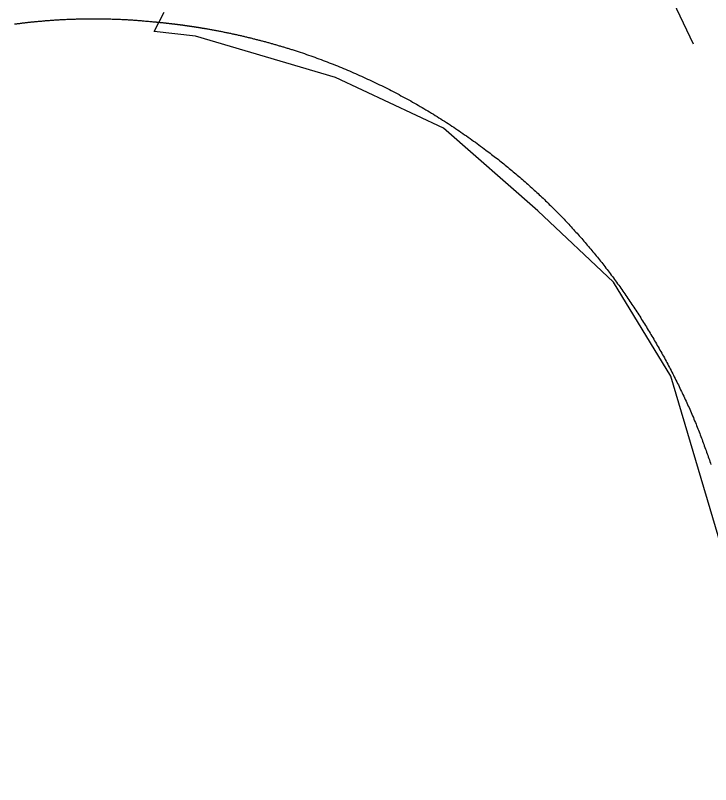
# Model space of a CAD drawing. Extents: x 1364363 to 1407445, y 538563 to 573342.
# Drawn here: x 1374945 to 1376165, y 560433 to 561783 of the extents above; entities that cross this region are included whole.
import ezdxf

# ---------------------------------------------------------------- set-up
doc = ezdxf.new("R2010")
doc.units = 0
for name, color, linetype in [('Exist Boundary Political City Limit New', 7, 'Continuous'), ('Exist Railroad Mainline', 7, 'Continuous'), ('Exist Road Secondary Type 51 Attributed', 7, 'Continuous')]:
    doc.layers.add(name, color=color, linetype=linetype)

msp = doc.modelspace()

# ---------------------------------------------------------------- linework, layer by layer
at = {"layer": 'Exist Boundary Political City Limit New'}
msp.add_lwpolyline([(1376374.4, 560270.1), (1376256.2, 560605.1), (1376095, 561149.6), (1375994.4, 561314.9), (1375861.4, 561440), (1375696.1, 561585.2), (1375506.8, 561673.9), (1375261, 561746.6), (1375188.5, 561754.6), (1375206.1, 561788.9)], dxfattribs=at)
at = {"layer": 'Exist Railroad Mainline'}
for points in [[(1374999.3, 561773.9), (1375001.2, 561774), (1375003.1, 561774.2), (1375005, 561774.3), (1375006.9, 561774.4), (1375008.7, 561774.6), (1375010.6, 561774.7), (1375012.5, 561774.9), (1375014.4, 561775), (1375016.2, 561775.1), (1375018.2, 561775.2), (1375020.1, 561775.4), (1375022, 561775.5), (1375023.9, 561775.6), (1375025.8, 561775.7), (1375027.6, 561775.8), (1375029.5, 561775.9), (1375031.4, 561776), (1375033.2, 561776.1), (1375035.1, 561776.2), (1375037.1, 561776.3), (1375039, 561776.3), (1375040.9, 561776.4), (1375042.8, 561776.5), (1375044.6, 561776.6), (1375046.5, 561776.6), (1375048.4, 561776.7), (1375050.3, 561776.7), (1375052.2, 561776.8), (1375054.2, 561776.9), (1375056, 561776.9), (1375057.8, 561776.9), (1375059.8, 561777), (1375061.6, 561777), (1375063.5, 561777), (1375065.3, 561777.1), (1375067.4, 561777.1), (1375069.2, 561777.2), (1375071.2, 561777.2), (1375073, 561777.2), (1375074.9, 561777.2), (1375076.7, 561777.2), (1375078.7, 561777.2), (1375080.6, 561777.2), (1375082.4, 561777.2), (1375084.4, 561777.2), (1375086.2, 561777.2), (1375088.1, 561777.2), (1375090, 561777.2), (1375091.9, 561777.2), (1375093.7, 561777.2), (1375095.8, 561777.2), (1375097.6, 561777.1), (1375099.5, 561777.1), (1375101.4, 561777), (1375103.3, 561777), (1375105.1, 561777), (1375107, 561776.9), (1375109, 561776.9), (1375110.8, 561776.9), (1375112.8, 561776.8), (1375114.6, 561776.7), (1375116.5, 561776.7), (1375118.3, 561776.6), (1375120.3, 561776.6), (1375122.1, 561776.5), (1375124.1, 561776.4), (1375126, 561776.3), (1375127.9, 561776.3), (1375129.7, 561776.2), (1375131.7, 561776.1), (1375133.5, 561776), (1375135.4, 561775.9), (1375137.3, 561775.8), (1375139.1, 561775.7), (1375141.1, 561775.6), (1375143, 561775.5), (1375144.9, 561775.4), (1375146.7, 561775.2), (1375148.6, 561775.1), (1375150.5, 561775), (1375152.4, 561774.9), (1375154.2, 561774.7), (1375156.2, 561774.6), (1375158.1, 561774.4), (1375160, 561774.3), (1375161.9, 561774.2), (1375163.8, 561774), (1375165.6, 561773.9), (1375167.5, 561773.7), (1375169.4, 561773.6), (1375171.2, 561773.3), (1375173.1, 561773.2), (1375175, 561773), (1375176.9, 561772.9), (1375178.7, 561772.7), (1375180.7, 561772.5), (1375182.6, 561772.3), (1375184.5, 561772.1), (1375186.4, 561771.9)], [(1374943.8, 561768.1), (1374945.2, 561768.2), (1374946.4, 561768.4), (1374947.6, 561768.5), (1374948.9, 561768.7), (1374950.1, 561768.8), (1374951.4, 561769), (1374952.7, 561769.1), (1374953.9, 561769.3), (1374955.1, 561769.5), (1374956.3, 561769.6), (1374957.7, 561769.8), (1374959, 561769.9), (1374960.2, 561770.1), (1374961.5, 561770.2), (1374962.8, 561770.3), (1374964, 561770.4), (1374965.3, 561770.6), (1374966.5, 561770.7), (1374967.7, 561770.9), (1374969, 561771), (1374970.3, 561771.1), (1374971.5, 561771.3), (1374972.7, 561771.5), (1374974, 561771.6), (1374975.4, 561771.7), (1374976.6, 561771.8), (1374977.9, 561771.9), (1374979.1, 561772.1), (1374980.3, 561772.2), (1374981.7, 561772.3), (1374982.9, 561772.4), (1374984.1, 561772.6), (1374985.4, 561772.7), (1374986.6, 561772.7), (1374988, 561772.9), (1374989.3, 561773), (1374990.5, 561773.1), (1374991.7, 561773.2), (1374993, 561773.3), (1374994.3, 561773.5), (1374995.5, 561773.6), (1374996.7, 561773.7), (1374998, 561773.8), (1374999.3, 561773.9)], [(1375186.4, 561771.9), (1375186.9, 561771.9), (1375187.5, 561771.9), (1375188.2, 561771.8), (1375188.8, 561771.8), (1375189.3, 561771.7), (1375189.9, 561771.6), (1375190.5, 561771.6), (1375191, 561771.6), (1375191.6, 561771.5), (1375192.3, 561771.5), (1375192.8, 561771.4), (1375193.4, 561771.3), (1375194, 561771.2), (1375194.6, 561771.2), (1375195.1, 561771.1), (1375195.7, 561771), (1375196.4, 561771), (1375196.9, 561771), (1375197.5, 561770.9), (1375198.1, 561770.9), (1375198.7, 561770.8), (1375199.2, 561770.7), (1375199.8, 561770.7), (1375200.5, 561770.6), (1375201, 561770.6), (1375201.6, 561770.5), (1375202.2, 561770.4), (1375202.9, 561770.4), (1375203.3, 561770.3), (1375204, 561770.3), (1375204.7, 561770.2), (1375205.2, 561770.1), (1375205.8, 561770.1), (1375206.4, 561770), (1375206.9, 561769.9), (1375207.5, 561769.9), (1375208.1, 561769.8), (1375208.8, 561769.8), (1375209.3, 561769.7), (1375209.9, 561769.6), (1375210.5, 561769.6), (1375211, 561769.5), (1375211.6, 561769.5), (1375212.2, 561769.4), (1375212.8, 561769.3), (1375213.4, 561769.2), (1375214, 561769.2), (1375214.6, 561769.1), (1375215.1, 561769), (1375215.7, 561769), (1375216.3, 561768.9), (1375216.9, 561768.8), (1375217.5, 561768.7), (1375218.1, 561768.7), (1375218.6, 561768.6), (1375219.2, 561768.6), (1375219.8, 561768.5), (1375220.4, 561768.4), (1375221, 561768.4), (1375221.6, 561768.3), (1375222.3, 561768.2), (1375222.7, 561768.1), (1375223.4, 561768.1), (1375224, 561768), (1375224.6, 561767.9), (1375225.2, 561767.9), (1375225.8, 561767.8), (1375226.4, 561767.7), (1375226.9, 561767.6), (1375227.5, 561767.6), (1375228.1, 561767.5), (1375228.7, 561767.5), (1375229.3, 561767.3), (1375229.9, 561767.2), (1375230.4, 561767.2), (1375231, 561767.1), (1375231.6, 561767), (1375232.1, 561766.9), (1375232.8, 561766.9), (1375233.4, 561766.8), (1375234, 561766.7), (1375234.5, 561766.6), (1375235.1, 561766.6), (1375235.7, 561766.5), (1375236.2, 561766.4), (1375236.9, 561766.3), (1375237.5, 561766.3), (1375238, 561766.2), (1375238.6, 561766.1), (1375239.2, 561766), (1375239.7, 561765.9), (1375240.3, 561765.9), (1375241, 561765.8), (1375241.5, 561765.7), (1375242.1, 561765.6), (1375242.8, 561765.6), (1375243.4, 561765.5), (1375243.8, 561765.4), (1375244.5, 561765.3)], [(1375244.5, 561765.3), (1375244.9, 561765.3), (1375245.3, 561765.2), (1375245.5, 561765.1), (1375245.9, 561765.1), (1375246.3, 561765), (1375246.6, 561765), (1375247, 561764.9), (1375247.4, 561764.9), (1375247.6, 561764.9), (1375248, 561764.8), (1375248.3, 561764.7), (1375248.7, 561764.7), (1375249.2, 561764.6), (1375249.5, 561764.6), (1375249.8, 561764.6), (1375250.1, 561764.5), (1375250.5, 561764.4), (1375250.9, 561764.4), (1375251.2, 561764.3), (1375251.6, 561764.2), (1375251.9, 561764.2), (1375252.2, 561764.2), (1375252.6, 561764.1), (1375252.9, 561764.1), (1375253.4, 561764), (1375253.8, 561763.9), (1375254, 561763.9), (1375254.4, 561763.9), (1375254.8, 561763.8), (1375255.1, 561763.8), (1375255.5, 561763.7), (1375255.9, 561763.6), (1375256.2, 561763.6), (1375256.5, 561763.6), (1375256.8, 561763.5), (1375257.3, 561763.5), (1375257.7, 561763.4), (1375258, 561763.3), (1375258.3, 561763.3), (1375258.6, 561763.2), (1375259, 561763.2), (1375259.4, 561763.1), (1375259.7, 561763), (1375260.1, 561763), (1375260.3, 561762.9), (1375260.7, 561762.9), (1375261.2, 561762.8), (1375261.5, 561762.7), (1375261.9, 561762.7), (1375262.3, 561762.7), (1375262.5, 561762.6), (1375262.9, 561762.6), (1375263.2, 561762.5), (1375263.6, 561762.4), (1375264, 561762.4), (1375264.3, 561762.3), (1375264.6, 561762.2), (1375265, 561762.2), (1375265.4, 561762.2), (1375265.8, 561762.1), (1375266.2, 561762.1), (1375266.5, 561762), (1375266.8, 561761.9), (1375267.1, 561761.9), (1375267.5, 561761.8), (1375267.9, 561761.8), (1375268.2, 561761.7), (1375268.6, 561761.6), (1375268.8, 561761.6), (1375269.3, 561761.6), (1375269.7, 561761.5), (1375270, 561761.5), (1375270.4, 561761.4), (1375270.8, 561761.3), (1375271, 561761.3), (1375271.4, 561761.2), (1375271.7, 561761.1), (1375272.1, 561761), (1375272.5, 561761), (1375272.8, 561760.9), (1375273.1, 561760.9), (1375273.5, 561760.8), (1375273.9, 561760.7), (1375274.3, 561760.7), (1375274.6, 561760.6), (1375274.9, 561760.6), (1375275.3, 561760.6), (1375275.6, 561760.5), (1375276, 561760.4), (1375276.3, 561760.4), (1375276.7, 561760.3), (1375277, 561760.2), (1375277.4, 561760.2), (1375277.8, 561760.1), (1375278.2, 561760.1), (1375278.5, 561760), (1375278.9, 561759.9), (1375279.1, 561759.9), (1375279.5, 561759.8)], [(1375279.5, 561759.8), (1375281.1, 561759.6), (1375282.8, 561759.3), (1375284.2, 561759), (1375285.9, 561758.7), (1375287.5, 561758.4), (1375289, 561758.1), (1375290.6, 561757.8), (1375292.1, 561757.6), (1375293.8, 561757.3), (1375295.4, 561756.9), (1375296.8, 561756.7), (1375298.5, 561756.4), (1375300.1, 561756.1), (1375301.6, 561755.8), (1375303.3, 561755.5), (1375304.8, 561755.1), (1375306.4, 561754.8), (1375308, 561754.5), (1375309.5, 561754.2), (1375311.1, 561753.9), (1375312.7, 561753.6), (1375314.3, 561753.3), (1375315.9, 561752.9), (1375317.3, 561752.6), (1375319, 561752.3), (1375320.5, 561751.9), (1375322.2, 561751.6), (1375323.8, 561751.3), (1375325.2, 561750.9), (1375326.9, 561750.6), (1375328.4, 561750.2), (1375330, 561749.9), (1375331.5, 561749.6), (1375333.1, 561749.3), (1375334.8, 561748.9), (1375336.2, 561748.5), (1375337.8, 561748.2), (1375339.4, 561747.8), (1375341, 561747.5), (1375342.5, 561747.1), (1375344.1, 561746.7), (1375345.6, 561746.4), (1375347.3, 561746), (1375348.7, 561745.6), (1375350.3, 561745.3), (1375351.9, 561744.9), (1375353.5, 561744.5), (1375355, 561744.1), (1375356.6, 561743.8), (1375358.1, 561743.4), (1375359.8, 561743), (1375361.2, 561742.5), (1375362.9, 561742.2), (1375364.4, 561741.8), (1375366, 561741.4), (1375367.5, 561741), (1375369.1, 561740.6), (1375370.6, 561740.2), (1375372.1, 561739.8), (1375373.7, 561739.4), (1375375.3, 561739), (1375376.9, 561738.6), (1375378.3, 561738.2), (1375380, 561737.8), (1375381.5, 561737.4), (1375383, 561737), (1375384.6, 561736.5), (1375386.1, 561736.1), (1375387.8, 561735.7), (1375389.2, 561735.3), (1375390.7, 561734.8), (1375392.4, 561734.4), (1375393.9, 561733.9), (1375395.5, 561733.5), (1375397, 561733.1), (1375398.5, 561732.6), (1375400.1, 561732.2), (1375401.6, 561731.8), (1375403.2, 561731.3), (1375404.8, 561730.9), (1375406.2, 561730.4), (1375407.8, 561729.9), (1375409.4, 561729.5), (1375410.8, 561729.1), (1375412.4, 561728.5), (1375414, 561728.1), (1375415.5, 561727.6), (1375417, 561727.2), (1375418.6, 561726.7), (1375420.2, 561726.2), (1375421.6, 561725.7), (1375423.1, 561725.3), (1375424.8, 561724.8), (1375426.2, 561724.3), (1375427.8, 561723.9), (1375429.4, 561723.4), (1375430.8, 561722.9), (1375432.4, 561722.4), (1375433.9, 561721.9)], [(1375433.9, 561721.9), (1375437.6, 561720.8), (1375441.3, 561719.5), (1375444.9, 561718.3), (1375448.5, 561717.1), (1375452.3, 561715.9), (1375455.8, 561714.6), (1375459.5, 561713.3), (1375463.1, 561712), (1375466.7, 561710.8), (1375470.4, 561709.5), (1375474, 561708.2), (1375477.6, 561706.8), (1375481.3, 561705.5), (1375484.9, 561704.1), (1375488.3, 561702.8), (1375492, 561701.4), (1375495.6, 561700), (1375499.2, 561698.6), (1375502.7, 561697.3), (1375506.4, 561695.8), (1375510, 561694.4), (1375513.5, 561692.9), (1375517.2, 561691.4), (1375520.6, 561690), (1375524.2, 561688.5), (1375527.7, 561687), (1375531.2, 561685.5), (1375534.9, 561684), (1375538.4, 561682.5), (1375541.9, 561680.9), (1375545.4, 561679.4), (1375549, 561677.8), (1375552.5, 561676.2), (1375556, 561674.6), (1375559.5, 561673), (1375563, 561671.4), (1375566.5, 561669.7), (1375570, 561668.1), (1375573.3, 561666.5), (1375576.8, 561664.8), (1375580.4, 561663.1), (1375583.9, 561661.4), (1375587.3, 561659.8), (1375590.8, 561658.1), (1375594.3, 561656.3), (1375597.6, 561654.6), (1375601.1, 561652.9), (1375604.5, 561651.1), (1375607.9, 561649.3), (1375611.4, 561647.6), (1375614.8, 561645.8), (1375618.1, 561644), (1375621.5, 561642.1), (1375624.9, 561640.3), (1375628.4, 561638.5), (1375631.8, 561636.6), (1375635.2, 561634.7), (1375638.6, 561632.9), (1375641.7, 561631), (1375645.1, 561629.1), (1375648.5, 561627.2), (1375651.9, 561625.3), (1375655.2, 561623.4), (1375658.5, 561621.5), (1375661.8, 561619.5), (1375665.1, 561617.5), (1375668.5, 561615.6), (1375671.8, 561613.6), (1375675, 561611.6), (1375678.3, 561609.6), (1375681.6, 561607.5), (1375684.9, 561605.5), (1375688.2, 561603.4), (1375691.4, 561601.4), (1375694.6, 561599.3), (1375697.9, 561597.3), (1375701.1, 561595.2), (1375704.4, 561593.1), (1375707.7, 561591), (1375710.8, 561588.9), (1375714, 561586.7), (1375717.3, 561584.5), (1375720.4, 561582.4), (1375723.6, 561580.2), (1375726.7, 561578), (1375730, 561575.9), (1375733.1, 561573.7), (1375736.3, 561571.5), (1375739.5, 561569.3), (1375742.6, 561567.1), (1375745.8, 561564.8), (1375748.9, 561562.6), (1375752, 561560.3), (1375755.1, 561558), (1375758.1, 561555.7), (1375761.3, 561553.5), (1375764.3, 561551.2), (1375767.5, 561548.9), (1375770.5, 561546.6)], [(1375770.5, 561546.6), (1375773, 561544.7), (1375775.4, 561542.9), (1375777.9, 561541.1), (1375780.2, 561539.2), (1375782.7, 561537.3), (1375785.2, 561535.5), (1375787.5, 561533.6), (1375790, 561531.7), (1375792.3, 561529.9), (1375794.8, 561528), (1375797.2, 561526.1), (1375799.5, 561524.2), (1375801.9, 561522.3), (1375804.2, 561520.4), (1375806.6, 561518.4), (1375809.1, 561516.5), (1375811.4, 561514.6), (1375813.8, 561512.6), (1375816.1, 561510.7), (1375818.5, 561508.7), (1375820.7, 561506.7), (1375823.1, 561504.8), (1375825.5, 561502.8), (1375827.7, 561500.8), (1375830.2, 561498.9), (1375832.3, 561496.9), (1375834.8, 561494.9), (1375837, 561492.9), (1375839.3, 561490.8), (1375841.7, 561488.8), (1375843.9, 561486.8), (1375846.2, 561484.7), (1375848.4, 561482.7), (1375850.8, 561480.7), (1375853, 561478.6), (1375855.3, 561476.6), (1375857.5, 561474.5), (1375859.7, 561472.4), (1375861.9, 561470.4), (1375864.1, 561468.2), (1375866.4, 561466.2), (1375868.6, 561464.1), (1375870.9, 561462), (1375873, 561459.9), (1375875.3, 561457.8), (1375877.3, 561455.6), (1375879.6, 561453.5), (1375881.7, 561451.4), (1375884, 561449.3), (1375886.2, 561447.1), (1375888.4, 561445), (1375890.5, 561442.8), (1375892.6, 561440.6), (1375894.8, 561438.4), (1375896.9, 561436.3), (1375899.2, 561434.1), (1375901.2, 561431.9), (1375903.4, 561429.7), (1375905.4, 561427.5), (1375907.5, 561425.3), (1375909.6, 561423.1), (1375911.8, 561420.9), (1375913.8, 561418.7), (1375915.9, 561416.5), (1375918, 561414.2), (1375920.1, 561411.9), (1375922.1, 561409.7), (1375924.3, 561407.5), (1375926.2, 561405.2), (1375928.3, 561402.9), (1375930.3, 561400.7), (1375932.4, 561398.4), (1375934.3, 561396.1), (1375936.4, 561393.8), (1375938.5, 561391.5), (1375940.5, 561389.2), (1375942.5, 561386.9), (1375944.5, 561384.6), (1375946.5, 561382.3), (1375948.4, 561380), (1375950.3, 561377.7), (1375952.4, 561375.3), (1375954.3, 561373), (1375956.3, 561370.7), (1375958.2, 561368.3), (1375960.3, 561366), (1375962.1, 561363.6), (1375964.2, 561361.2), (1375966, 561358.9), (1375967.9, 561356.5), (1375969.9, 561354.1), (1375971.8, 561351.8), (1375973.6, 561349.3), (1375975.5, 561346.9), (1375977.4, 561344.6), (1375979.2, 561342.1), (1375981.1, 561339.7), (1375983, 561337.3), (1375984.9, 561334.9)], [(1375984.9, 561334.9), (1375986.7, 561332.4), (1375988.6, 561329.9), (1375990.5, 561327.3), (1375992.4, 561324.8), (1375994.2, 561322.2), (1375996.2, 561319.8), (1375998, 561317.2), (1375999.7, 561314.7), (1376001.6, 561312.1), (1376003.5, 561309.6), (1376005.3, 561307), (1376007.1, 561304.4), (1376008.9, 561301.9), (1376010.7, 561299.3), (1376012.5, 561296.8), (1376014.2, 561294.1), (1376016.2, 561291.6), (1376017.9, 561289), (1376019.6, 561286.4), (1376021.4, 561283.8), (1376023.1, 561281.2), (1376024.9, 561278.6), (1376026.6, 561275.9), (1376028.4, 561273.4), (1376030.1, 561270.8), (1376031.8, 561268.1), (1376033.6, 561265.5), (1376035.2, 561262.8), (1376037, 561260.2), (1376038.7, 561257.5), (1376040.3, 561254.9), (1376042.1, 561252.3), (1376043.7, 561249.6), (1376045.4, 561246.9), (1376047.1, 561244.3), (1376048.8, 561241.6), (1376050.4, 561238.9), (1376052, 561236.3), (1376053.6, 561233.6), (1376055.2, 561230.9), (1376056.9, 561228.3), (1376058.5, 561225.6), (1376060.1, 561222.8), (1376061.8, 561220.1), (1376063.4, 561217.5), (1376065, 561214.7), (1376066.5, 561212), (1376068.1, 561209.3), (1376069.7, 561206.6), (1376071.2, 561203.9), (1376072.7, 561201.1), (1376074.4, 561198.4), (1376075.8, 561195.7), (1376077.4, 561192.9), (1376079, 561190.2), (1376080.5, 561187.4), (1376082, 561184.7), (1376083.5, 561181.9), (1376084.9, 561179.2), (1376086.5, 561176.4), (1376088, 561173.6), (1376089.5, 561170.9), (1376091, 561168.1), (1376092.3, 561165.3), (1376093.9, 561162.5), (1376095.4, 561159.7), (1376096.7, 561157), (1376098.3, 561154.2), (1376099.6, 561151.4), (1376101, 561148.6), (1376102.5, 561145.7), (1376103.9, 561142.9), (1376105.2, 561140.1), (1376106.6, 561137.3), (1376108.1, 561134.5), (1376109.5, 561131.7), (1376110.9, 561128.9), (1376112.1, 561126.1), (1376113.5, 561123.2), (1376114.9, 561120.4), (1376116.2, 561117.5), (1376117.7, 561114.7), (1376118.9, 561111.9), (1376120.2, 561109), (1376121.6, 561106.1), (1376122.9, 561103.3), (1376124.1, 561100.4), (1376125.5, 561097.5), (1376126.8, 561094.7), (1376128, 561091.9), (1376129.2, 561089), (1376130.7, 561086.1), (1376131.9, 561083.2), (1376133.1, 561080.3), (1376134.4, 561077.5), (1376135.5, 561074.6), (1376136.7, 561071.7), (1376138, 561068.8), (1376139.3, 561065.9)], [(1376139.3, 561065.9), (1376140.2, 561063.2), (1376141.3, 561060.4), (1376142.4, 561057.7), (1376143.4, 561055), (1376144.5, 561052.2), (1376145.5, 561049.5), (1376146.5, 561046.7), (1376147.5, 561044), (1376148.5, 561041.3), (1376149.6, 561038.5), (1376150.7, 561035.8), (1376151.6, 561033.1), (1376152.6, 561030.3), (1376153.6, 561027.6), (1376154.7, 561024.8), (1376155.6, 561022), (1376156.6, 561019.3), (1376157.6, 561016.6), (1376158.7, 561013.8), (1376159.6, 561011.1), (1376160.6, 561008.3), (1376161.5, 561005.6), (1376162.5, 561002.8), (1376163.5, 561000), (1376164.5, 560997.3), (1376165.3, 560994.6)]]:
    msp.add_lwpolyline(points, dxfattribs=at)
at = {"layer": 'Exist Road Secondary Type 51 Attributed'}
msp.add_lwpolyline([(1374953.1, 562605.1), (1374982.3, 562647.3), (1374982.3, 562707.3), (1374998.6, 562798.2), (1375001.8, 562817.7), (1375057, 562887.6), (1375125.1, 562910.4), (1375199.8, 562902.1), (1375293.9, 562872.9), (1375365.2, 562824.2), (1375547, 562700.8), (1375624.8, 562645.6), (1375722.2, 562561.2), (1375761.1, 562499.5), (1375871.5, 562285.3), (1376134.3, 561733.3)], dxfattribs=at)

doc.saveas('drawing.dxf')
